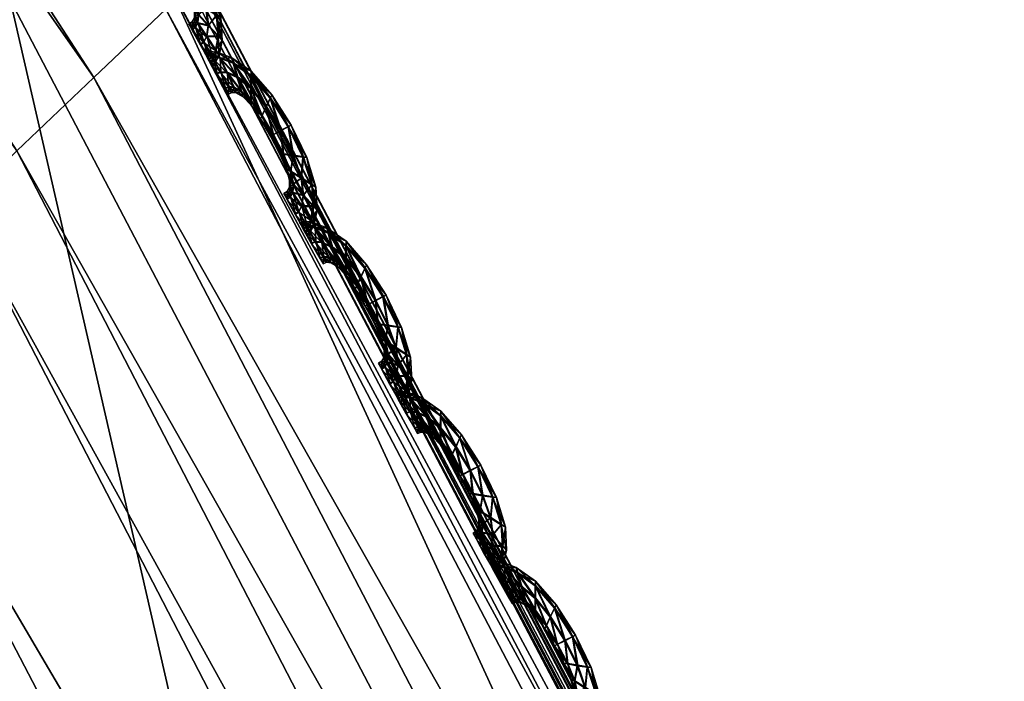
# Model space of a CAD drawing. Extents: x -7.4 to 7.4, y -11.5 to 9.8.
# Tile 456 of 469: x 5.997 to 6.29, y 5.987 to 6.184. Entities that reach past the tile are written whole.
import ezdxf

# ---------------------------------------------------------------- set-up
doc = ezdxf.new("R2010")
doc.units = 0
doc.header["$MEASUREMENT"] = 0
for name, color, linetype in [('A-FURN-3-ST', 150, 'Continuous'), ('A-FURN-3-ST-SEAM', 130, 'Continuous'), ('A-FURN-3-ST-SI', 160, 'Continuous')]:
    doc.layers.add(name, color=color, linetype=linetype)

msp = doc.modelspace()

# ---------------------------------------------------------------- meshes
at = {"layer": 'A-FURN-3-ST'}
mesh = msp.add_polyface(dxfattribs=at)
corners = [(5.97894, 6.12793, 17.67828), (5.53671, 6.81471, 17.67006), (5.50149, 6.77647, 17.76244), (5.99611, 6.14499, 17.65991), (5.55257, 6.83345, 17.65169), (6.01899, 6.16687, 17.66421), (5.57137, 6.85743, 17.65614), (6.04039, 6.18718, 17.66656), (5.58859, 6.87976, 17.65865), (6.04954, 6.19587, 17.65439), (5.59595, 6.88928, 17.64652), (4.80883, 4.35379, 18.33388), (5.7324, 4.35704, 18.28649), (5.43033, 5.18699, 18.27097), (4.57167, 5.1832, 18.31596), (5.07825, 5.9265, 18.25899), (4.29525, 5.9223, 18.30098), (5.98163, 5.21332, 18.16855), (5.59441, 5.95604, 18.15726), (4.68271, 6.59358, 18.24994), (3.98472, 6.58897, 18.28748), (4.25034, 7.20619, 18.24195), (5.15941, 6.62601, 18.15011), (4.6839, 7.24125, 18.14474), (5.00227, 3.41611, 18.35533), (3.60387, 4.35379, 18.37781), (2.47789, 4.35379, 18.41637), (2.51734, 3.41611, 18.44041), (3.71665, 3.41611, 18.40089), (3.46773, 5.1832, 18.35635), (2.43305, 5.1832, 18.39142), (3.30904, 5.9223, 18.33601), (2.38077, 5.9223, 18.3656), (3.13073, 6.58897, 18.3157), (2.32204, 6.58897, 18.33909), (2.93587, 7.20117, 18.29539), (3.64526, 7.20117, 18.27436), (5.85155, 6.02378, 17.96234), (5.40572, 6.70041, 17.95523), (5.94542, 6.09308, 17.77024)]
mesh.append_faces([[corners[k] for k in face] for face in [(0, 1, 2), (3, 4, 1), (5, 6, 4), (7, 8, 6), (9, 10, 8), (11, 12, 13), (13, 14, 11), (14, 13, 15), (15, 16, 14), (13, 17, 18), (18, 15, 13), (17, 13, 12), (16, 15, 19), (19, 20, 16), (20, 19, 21), (19, 22, 23), (15, 18, 22), (22, 19, 15), (12, 11, 24), (25, 26, 27), (11, 25, 28), (26, 25, 29), (29, 30, 26), (30, 29, 31), (31, 32, 30), (29, 14, 16), (16, 31, 29), (25, 11, 14), (14, 29, 25), (32, 31, 33), (34, 33, 35), (33, 20, 36), (31, 16, 20), (20, 33, 31), (18, 37, 38), (38, 22, 18), (38, 37, 39), (39, 2, 38)]])
mesh = msp.add_polyface(dxfattribs=at)
corners = [(5.59492, 6.88837, 17.61769), (6.04831, 6.195, 17.6256), (6.04724, 6.19414, 17.61903), (5.59409, 6.88742, 17.61108), (5.59634, 6.88994, 17.62899), (6.05005, 6.19645, 17.6369), (6.45184, 5.42637, 17.6393), (6.45062, 5.42559, 17.63272), (6.45394, 5.42764, 17.65055), (6.37258, 5.36654, 17.69227), (5.97894, 6.12793, 17.67828), (5.94542, 6.09308, 17.77024), (6.34056, 5.33548, 17.78363), (6.39098, 5.38179, 17.67398), (5.99611, 6.14499, 17.65991), (5.50149, 6.77647, 17.76244), (5.53671, 6.81471, 17.67006), (5.55257, 6.83345, 17.65169), (6.01899, 6.16687, 17.66421), (5.57137, 6.85743, 17.65614), (6.04039, 6.18718, 17.66656), (6.41749, 5.40128, 17.67805), (6.44258, 5.41936, 17.68018), (5.58859, 6.87976, 17.65865), (6.04954, 6.19587, 17.65439), (5.59595, 6.88928, 17.64652), (6.45335, 5.42711, 17.66793), (6.04831, 6.195, 17.61332), (6.45184, 5.42637, 17.62701), (6.45394, 5.42764, 17.62188), (6.05005, 6.19645, 17.60819), (5.59492, 6.88837, 17.60541), (5.59634, 6.88994, 17.60027), (5.98163, 5.21332, 18.16855), (6.24843, 5.27372, 17.97447), (5.85155, 6.02378, 17.96234), (5.59441, 5.95604, 18.15726)]
mesh.append_faces([[corners[k] for k in face] for face in [(0, 1, 2), (2, 3, 0), (4, 5, 1), (1, 0, 4), (1, 6, 7), (7, 2, 1), (5, 8, 6), (6, 1, 5), (9, 10, 11), (11, 12, 9), (13, 14, 10), (10, 9, 13), (15, 11, 10), (16, 10, 14), (17, 14, 18), (19, 18, 20), (21, 18, 14), (14, 13, 21), (22, 20, 18), (18, 21, 22), (23, 20, 24), (5, 4, 25), (25, 24, 5), (26, 24, 20), (20, 22, 26), (8, 5, 24), (24, 26, 8), (27, 28, 29), (29, 30, 27), (2, 7, 28), (28, 27, 2), (31, 27, 30), (30, 32, 31), (3, 2, 27), (27, 31, 3), (33, 34, 35), (35, 36, 33), (35, 34, 12), (12, 11, 35)]])
mesh = msp.add_polyface(dxfattribs=at)
corners = [(5.54237, 6.88314, 1.00121), (5.99414, 6.19006, 1.00136), (5.78234, 6.18529, 0.61819), (5.34537, 6.87803, 0.61819), (6.39632, 5.42196, 1.00167), (6.17131, 5.41772, 0.61819), (6.74132, 4.55996, 1.00205), (6.50499, 4.5563, 0.61819), (7.02166, 3.58544, 1.00247), (6.77614, 3.58244, 0.61819), (7.22977, 2.47974, 1.00292), (6.97746, 2.47748, 0.61819), (1.9613, 4.55444, 0.55836), (1.95568, 5.41558, 0.55836), (2.64354, 5.41558, 0.55836), (2.68838, 4.55444, 0.55836), (1.94915, 6.18294, 0.55836), (2.59126, 6.18294, 0.55836), (2.53254, 6.87548, 0.55836), (1.98639, 2.47636, 0.55836), (1.96798, 3.58091, 0.55836), (2.72779, 3.58091, 0.55836), (2.77575, 2.47636, 0.55836), (5.63821, 5.41586, 0.56582), (5.28589, 6.18323, 0.56582), (4.78216, 5.41558, 0.55836), (4.50574, 6.18294, 0.55836), (5.94043, 4.55469, 0.56582), (5.01933, 4.55444, 0.55836), (4.89012, 6.87581, 0.56582), (4.19521, 6.87548, 0.55836), (6.18611, 3.58112, 0.56582), (5.21276, 3.58091, 0.55836), (6.36909, 2.47649, 0.56582), (5.36104, 2.47636, 0.55836), (3.92714, 3.58091, 0.55836), (3.81436, 4.55444, 0.55836), (4.02429, 2.47636, 0.55836), (3.67822, 5.41558, 0.55836), (3.5195, 6.18294, 0.55836), (3.34122, 6.87548, 0.55836)]
mesh.append_faces([[corners[k] for k in face] for face in [(0, 1, 2), (2, 3, 0), (1, 4, 5), (5, 2, 1), (4, 6, 7), (7, 5, 4), (6, 8, 9), (9, 7, 6), (8, 10, 11), (11, 9, 8), (2, 5, 23), (23, 24, 2), (24, 23, 25), (25, 26, 24), (23, 27, 28), (28, 25, 23), (5, 7, 27), (27, 23, 5), (29, 24, 26), (26, 30, 29), (3, 2, 24), (24, 29, 3), (7, 9, 31), (31, 27, 7), (27, 31, 32), (32, 28, 27), (31, 33, 34), (34, 32, 31), (9, 11, 33), (33, 31, 9), (28, 32, 35), (35, 36, 28), (32, 34, 37), (37, 35, 32), (26, 25, 38), (38, 39, 26), (25, 28, 36), (36, 38, 25), (30, 26, 39), (39, 40, 30)]])
mesh.append_faces([[corners[k] for k in face] for face in [(12, 13, 14), (14, 15, 12), (13, 16, 17), (17, 14, 13), (18, 17, 16), (19, 20, 21), (21, 22, 19), (20, 12, 15), (15, 21, 20), (21, 15, 36), (22, 21, 35), (14, 17, 39), (15, 14, 38), (17, 18, 40)]], dxfattribs={"vtx0": -1, "vtx1": -1, "vtx2": -1})
mesh.append_faces([[corners[k] for k in face] for face in [(36, 35, 21), (35, 37, 22), (39, 38, 14), (38, 36, 15), (40, 39, 17)]], dxfattribs={"vtx1": -1, "vtx2": -1})
at = {"layer": 'A-FURN-3-ST-SEAM'}
mesh = msp.add_polyface(dxfattribs=at)
corners = [(6.03656, 6.21725, 17.62214), (6.04257, 6.21083, 17.62226), (6.04142, 6.20819, 17.62355), (6.04606, 6.20131, 17.62363), (6.04305, 6.2119, 17.61887), (6.03667, 6.21359, 17.62348), (6.04384, 6.20016, 17.62237), (6.04827, 6.20255, 17.62237), (6.04918, 6.20308, 17.61899), (6.03656, 6.21866, 17.61872), (6.03106, 6.22088, 17.62203), (6.04028, 6.20559, 17.62233), (6.04697, 6.19447, 17.62245), (6.04989, 6.19402, 17.62374), (6.04839, 6.20267, 17.61564), (6.04269, 6.21099, 17.61553), (6.0324, 6.21676, 17.62336), (6.0368, 6.21, 17.62226), (6.04305, 6.19974, 17.61903), (6.03992, 6.20469, 17.61899), (6.05286, 6.19365, 17.62249), (6.05401, 6.19356, 17.61914), (6.05294, 6.19377, 17.61575), (6.03667, 6.21738, 17.61541), (6.03062, 6.22249, 17.61864), (6.02694, 6.22232, 17.62195), (6.03692, 6.20872, 17.61891), (6.04594, 6.19468, 17.6191), (6.04918, 6.18936, 17.62252), (6.05235, 6.18738, 17.62382), (6.05005, 6.19422, 17.61446), (6.04617, 6.20152, 17.61438), (6.04155, 6.2084, 17.61431), (6.0292, 6.21804, 17.62332), (6.03379, 6.21264, 17.62222), (6.03434, 6.2112, 17.61887), (6.04039, 6.20576, 17.6156), (6.04392, 6.20028, 17.61564), (6.03692, 6.21013, 17.61553), (6.05555, 6.18541, 17.62256), (6.05682, 6.18475, 17.61921), (6.05567, 6.18557, 17.61583), (6.05251, 6.18759, 17.61454), (6.0368, 6.21379, 17.61419), (6.03118, 6.221, 17.6153), (6.02615, 6.22401, 17.61857), (6.02465, 6.22249, 17.62191), (6.03391, 6.2128, 17.61549), (6.04709, 6.19459, 17.61571), (6.04803, 6.19018, 17.61914), (6.05005, 6.18553, 17.62256), (6.05302, 6.18227, 17.62385), (6.0493, 6.18953, 17.61579), (6.0237, 6.22417, 17.61853), (6.02726, 6.21816, 17.62332), (6.03145, 6.21379, 17.62218), (6.03236, 6.21227, 17.61883), (6.03157, 6.21392, 17.61545), (6.03256, 6.21692, 17.61412), (6.05603, 6.17906, 17.62264), (6.05721, 6.17791, 17.61929), (6.05615, 6.17923, 17.61591), (6.05318, 6.18248, 17.61461), (6.05017, 6.18569, 17.61583), (6.02706, 6.22245, 17.61522), (6.02477, 6.22261, 17.61518), (6.02247, 6.22372, 17.61853), (6.02342, 6.22203, 17.62191), (6.02932, 6.2182, 17.61408), (6.04898, 6.18685, 17.61918), (6.04989, 6.18306, 17.62256), (6.05254, 6.17894, 17.62389), (6.02354, 6.22216, 17.61518), (6.02611, 6.21771, 17.62332), (6.02991, 6.21388, 17.62214), (6.03094, 6.21231, 17.61883), (6.03003, 6.214, 17.61541), (6.05524, 6.1749, 17.62268), (6.05631, 6.17346, 17.61933), (6.05532, 6.17506, 17.61594), (6.05267, 6.17914, 17.61465), (6.04997, 6.18318, 17.61583), (6.04895, 6.18462, 17.61918), (6.02742, 6.21832, 17.61404), (6.02627, 6.21787, 17.61404), (6.04918, 6.18174, 17.6226), (6.05167, 6.17733, 17.62389), (6.0288, 6.21342, 17.62214), (6.02987, 6.21186, 17.61883), (6.02892, 6.21355, 17.61541), (6.04827, 6.18347, 17.61921), (6.05421, 6.17296, 17.62271), (6.0552, 6.1714, 17.61937), (6.05429, 6.17313, 17.61598), (6.05179, 6.17754, 17.61465), (6.04926, 6.1819, 17.61587), (6.04728, 6.18281, 17.61921), (6.04819, 6.18108, 17.6226), (6.05065, 6.17663, 17.62389), (6.04827, 6.18124, 17.61587), (6.05318, 6.17222, 17.62271), (6.05417, 6.17061, 17.61937), (6.05326, 6.17235, 17.61598), (6.0508, 6.17684, 17.61465)]
mesh.append_faces([[corners[k] for k in face] for face in [(2, 1, 0), (1, 2, 3), (0, 1, 4), (0, 5, 2), (6, 3, 2), (3, 7, 1), (8, 4, 1), (4, 9, 0), (5, 0, 10), (11, 2, 5), (3, 6, 12), (2, 11, 6), (7, 3, 13), (1, 7, 8), (4, 8, 14), (9, 4, 15), (10, 0, 9), (10, 16, 5), (5, 17, 11), (12, 6, 18), (12, 13, 3), (6, 11, 19), (13, 20, 7), (21, 8, 7), (22, 14, 8), (14, 15, 4), (15, 23, 9), (9, 24, 10), (16, 10, 25), (17, 5, 16), (11, 17, 26), (19, 18, 6), (18, 27, 12), (13, 12, 28), (26, 19, 11), (20, 13, 29), (7, 20, 21), (8, 21, 22), (14, 22, 30), (15, 14, 31), (23, 15, 32), (24, 9, 23), (25, 10, 24), (25, 33, 16), (16, 34, 17), (35, 26, 17), (18, 19, 36), (27, 18, 37), (28, 12, 27), (28, 29, 13), (19, 26, 38), (29, 39, 20), (40, 21, 20), (41, 22, 21), (42, 30, 22), (30, 31, 14), (31, 32, 15), (32, 43, 23), (23, 44, 24), (24, 45, 25), (33, 25, 46), (34, 16, 33), (17, 34, 35), (26, 35, 47), (38, 36, 19), (36, 37, 18), (37, 48, 27), (27, 49, 28), (29, 28, 50), (47, 38, 26), (39, 29, 51), (20, 39, 40), (21, 40, 41), (22, 41, 42), (30, 42, 52), (31, 30, 48), (32, 31, 37), (43, 32, 36), (44, 23, 43), (45, 24, 44), (25, 45, 53), (53, 46, 25), (46, 54, 33), (33, 55, 34), (56, 35, 34), (57, 47, 35), (36, 38, 43), (37, 36, 32), (48, 37, 31), (49, 27, 48), (50, 28, 49), (50, 51, 29), (38, 47, 58), (51, 59, 39), (60, 40, 39), (61, 41, 40), (62, 42, 41), (63, 52, 42), (52, 48, 30), (43, 58, 44), (44, 64, 45), (65, 53, 45), (46, 53, 66), (54, 46, 67), (55, 33, 54), (34, 55, 56), (35, 56, 57), (47, 57, 68), (58, 43, 38), (48, 52, 49), (49, 69, 50), (51, 50, 70), (68, 58, 47), (59, 51, 71), (39, 59, 60), (40, 60, 61), (41, 61, 62), (42, 62, 63), (52, 63, 69), (64, 44, 58), (45, 64, 65), (53, 65, 72), (72, 66, 53), (66, 67, 46), (67, 73, 54), (54, 74, 55), (56, 55, 74), (57, 56, 75), (68, 57, 76), (69, 49, 52), (70, 50, 69), (70, 71, 51), (58, 68, 64), (71, 77, 59), (78, 60, 59), (79, 61, 60), (80, 62, 61), (81, 63, 62), (82, 69, 63), (83, 65, 64), (84, 72, 65), (74, 54, 73), (74, 75, 56), (75, 76, 57), (76, 83, 68), (69, 82, 70), (71, 70, 85), (64, 68, 83), (77, 71, 86), (59, 77, 78), (60, 78, 79), (61, 79, 80), (62, 80, 81), (63, 81, 82), (65, 83, 84), (73, 87, 74), (75, 74, 87), (76, 75, 88), (83, 76, 89), (70, 82, 90), (90, 85, 70), (85, 86, 71), (86, 91, 77), (78, 77, 91), (79, 78, 92), (80, 79, 93), (81, 80, 94), (82, 81, 95), (89, 84, 83), (87, 88, 75), (88, 89, 76), (95, 90, 82), (85, 90, 96), (86, 85, 97), (91, 86, 98), (91, 92, 78), (92, 93, 79), (93, 94, 80), (94, 95, 81), (90, 95, 99), (99, 96, 90), (96, 97, 85), (97, 98, 86), (98, 100, 91), (92, 91, 100), (93, 92, 101), (94, 93, 102), (95, 94, 103), (103, 99, 95), (100, 101, 92), (101, 102, 93), (102, 103, 94)]])
mesh = msp.add_polyface(dxfattribs=at)
corners = [(6.06576, 6.16728, 17.62286), (6.07146, 6.16069, 17.62302), (6.07024, 6.15801, 17.62431), (6.07459, 6.15096, 17.62442), (6.07198, 6.16172, 17.61963), (6.06576, 6.16357, 17.6242), (6.07237, 6.14977, 17.62321), (6.07684, 6.15216, 17.62317), (6.07776, 6.15269, 17.61978), (6.06584, 6.16872, 17.61948), (6.0605, 6.17111, 17.62275), (6.06901, 6.15537, 17.6231), (6.07538, 6.144, 17.62328), (6.07831, 6.14354, 17.62454), (6.07696, 6.15232, 17.61644), (6.07158, 6.16081, 17.61628), (6.06169, 6.16687, 17.62412), (6.06576, 6.1599, 17.62302), (6.07158, 6.1494, 17.61982), (6.06861, 6.15447, 17.61975), (6.08123, 6.14313, 17.62328), (6.08239, 6.14305, 17.61994), (6.08136, 6.1433, 17.61655), (6.06588, 6.16744, 17.61613), (6.0601, 6.17272, 17.61933), (6.0565, 6.17263, 17.62268), (6.0658, 6.15863, 17.61967), (6.07431, 6.14425, 17.6199), (6.07751, 6.13889, 17.62332), (6.08068, 6.13687, 17.62462), (6.07843, 6.14375, 17.6153), (6.07475, 6.15117, 17.61518), (6.07039, 6.15821, 17.61507), (6.05856, 6.16823, 17.62405), (6.06292, 6.16271, 17.62294), (6.06339, 6.16118, 17.61963), (6.06913, 6.15553, 17.61636), (6.07245, 6.14993, 17.61644), (6.06588, 6.16007, 17.61628), (6.08385, 6.13489, 17.6234), (6.08512, 6.13419, 17.62005), (6.08397, 6.13502, 17.61667), (6.0808, 6.13704, 17.61537), (6.06588, 6.16378, 17.61495), (6.06062, 6.17123, 17.61602), (6.05575, 6.17436, 17.61925), (6.05425, 6.17284, 17.62264), (6.06299, 6.16283, 17.61621), (6.07546, 6.14416, 17.61655), (6.07637, 6.13971, 17.61994), (6.07835, 6.13502, 17.62336), (6.08128, 6.13172, 17.62469), (6.0776, 6.13901, 17.61659), (6.05338, 6.17457, 17.61921), (6.05666, 6.16839, 17.62405), (6.06066, 6.1639, 17.6229), (6.06149, 6.16233, 17.6196), (6.06078, 6.16402, 17.61617), (6.06185, 6.16703, 17.61484), (6.08428, 6.12851, 17.62348), (6.08547, 6.12735, 17.62013), (6.0844, 6.12867, 17.61674), (6.08144, 6.13197, 17.61541), (6.07843, 6.13518, 17.61663), (6.05662, 6.17276, 17.61594), (6.05437, 6.17296, 17.61591), (6.05215, 6.17412, 17.61921), (6.05306, 6.17239, 17.62264), (6.05872, 6.16843, 17.6148), (6.07728, 6.13634, 17.61998), (6.07815, 6.13255, 17.6234), (6.0808, 6.12843, 17.62473), (6.05314, 6.17255, 17.61591), (6.05551, 6.16794, 17.62405), (6.05915, 6.16398, 17.6229), (6.0601, 6.16242, 17.6196), (6.05923, 6.16415, 17.61617), (6.08345, 6.12439, 17.62351), (6.08452, 6.12294, 17.62016), (6.08357, 6.12455, 17.61678), (6.08092, 6.12863, 17.61545), (6.07827, 6.13267, 17.61667), (6.0772, 6.13415, 17.62001), (6.05682, 6.1686, 17.61476), (6.05567, 6.16814, 17.61476), (6.0774, 6.13123, 17.6234), (6.07989, 6.12682, 17.62473), (6.05805, 6.16353, 17.6229), (6.05904, 6.16192, 17.6196), (6.05817, 6.16365, 17.61617), (6.07653, 6.13296, 17.62001), (6.08242, 6.12245, 17.62351), (6.08341, 6.12084, 17.62016), (6.0825, 6.12257, 17.61678), (6.08005, 6.12702, 17.61549), (6.07751, 6.13139, 17.61667), (6.07554, 6.13234, 17.62001), (6.07641, 6.13057, 17.6234), (6.0789, 6.12612, 17.62473), (6.07653, 6.13073, 17.61667), (6.08139, 6.12167, 17.62351), (6.08234, 6.1201, 17.62016), (6.08147, 6.12183, 17.61678), (6.07902, 6.12632, 17.61549)]
mesh.append_faces([[corners[k] for k in face] for face in [(2, 1, 0), (1, 2, 3), (0, 1, 4), (0, 5, 2), (6, 3, 2), (3, 7, 1), (8, 4, 1), (4, 9, 0), (5, 0, 10), (11, 2, 5), (3, 6, 12), (2, 11, 6), (7, 3, 13), (1, 7, 8), (4, 8, 14), (9, 4, 15), (10, 0, 9), (10, 16, 5), (5, 17, 11), (12, 6, 18), (12, 13, 3), (6, 11, 19), (13, 20, 7), (21, 8, 7), (22, 14, 8), (14, 15, 4), (15, 23, 9), (9, 24, 10), (16, 10, 25), (17, 5, 16), (11, 17, 26), (19, 18, 6), (18, 27, 12), (13, 12, 28), (26, 19, 11), (20, 13, 29), (7, 20, 21), (8, 21, 22), (14, 22, 30), (15, 14, 31), (23, 15, 32), (24, 9, 23), (25, 10, 24), (25, 33, 16), (16, 34, 17), (35, 26, 17), (18, 19, 36), (27, 18, 37), (28, 12, 27), (28, 29, 13), (19, 26, 38), (29, 39, 20), (40, 21, 20), (41, 22, 21), (42, 30, 22), (30, 31, 14), (31, 32, 15), (32, 43, 23), (23, 44, 24), (24, 45, 25), (33, 25, 46), (34, 16, 33), (17, 34, 35), (26, 35, 47), (38, 36, 19), (36, 37, 18), (37, 48, 27), (27, 49, 28), (29, 28, 50), (47, 38, 26), (39, 29, 51), (20, 39, 40), (21, 40, 41), (22, 41, 42), (30, 42, 52), (31, 30, 48), (32, 31, 37), (43, 32, 36), (44, 23, 43), (45, 24, 44), (25, 45, 53), (53, 46, 25), (46, 54, 33), (33, 55, 34), (56, 35, 34), (57, 47, 35), (36, 38, 43), (37, 36, 32), (48, 37, 31), (49, 27, 48), (50, 28, 49), (50, 51, 29), (38, 47, 58), (51, 59, 39), (60, 40, 39), (61, 41, 40), (62, 42, 41), (63, 52, 42), (52, 48, 30), (43, 58, 44), (44, 64, 45), (65, 53, 45), (46, 53, 66), (54, 46, 67), (55, 33, 54), (34, 55, 56), (35, 56, 57), (47, 57, 68), (58, 43, 38), (48, 52, 49), (49, 69, 50), (51, 50, 70), (68, 58, 47), (59, 51, 71), (39, 59, 60), (40, 60, 61), (41, 61, 62), (42, 62, 63), (52, 63, 69), (64, 44, 58), (45, 64, 65), (53, 65, 72), (72, 66, 53), (66, 67, 46), (67, 73, 54), (54, 74, 55), (56, 55, 74), (57, 56, 75), (68, 57, 76), (69, 49, 52), (70, 50, 69), (70, 71, 51), (58, 68, 64), (71, 77, 59), (78, 60, 59), (79, 61, 60), (80, 62, 61), (81, 63, 62), (82, 69, 63), (83, 65, 64), (84, 72, 65), (74, 54, 73), (74, 75, 56), (75, 76, 57), (76, 83, 68), (69, 82, 70), (71, 70, 85), (64, 68, 83), (77, 71, 86), (59, 77, 78), (60, 78, 79), (61, 79, 80), (62, 80, 81), (63, 81, 82), (65, 83, 84), (73, 87, 74), (75, 74, 87), (76, 75, 88), (83, 76, 89), (70, 82, 90), (90, 85, 70), (85, 86, 71), (86, 91, 77), (78, 77, 91), (79, 78, 92), (80, 79, 93), (81, 80, 94), (82, 81, 95), (89, 84, 83), (87, 88, 75), (88, 89, 76), (95, 90, 82), (85, 90, 96), (86, 85, 97), (91, 86, 98), (91, 92, 78), (92, 93, 79), (93, 94, 80), (94, 95, 81), (90, 95, 99), (99, 96, 90), (96, 97, 85), (97, 98, 86), (98, 100, 91), (92, 91, 100), (93, 92, 101), (94, 93, 102), (95, 94, 103), (103, 99, 95), (100, 101, 92), (101, 102, 93), (102, 103, 94)]])
mesh = msp.add_polyface(dxfattribs=at)
corners = [(6.09398, 6.11672, 17.6237), (6.09968, 6.11005, 17.62385), (6.09841, 6.10741, 17.62515), (6.1028, 6.10037, 17.62526), (6.10019, 6.11112, 17.62047), (6.09394, 6.11302, 17.62503), (6.10055, 6.09921, 17.62401), (6.10506, 6.10156, 17.62401), (6.10597, 6.1021, 17.62062), (6.09406, 6.11817, 17.62032), (6.08871, 6.12051, 17.62359), (6.09722, 6.10482, 17.62393), (6.10356, 6.09345, 17.62408), (6.10648, 6.09295, 17.62538), (6.10518, 6.10173, 17.61727), (6.0998, 6.11021, 17.61712), (6.08986, 6.11631, 17.62496), (6.09394, 6.10935, 17.62385), (6.09976, 6.09885, 17.62066), (6.09679, 6.10391, 17.62058), (6.10945, 6.09254, 17.62412), (6.1106, 6.09246, 17.62078), (6.10957, 6.09266, 17.61739), (6.0941, 6.11685, 17.61697), (6.08832, 6.12216, 17.62016), (6.08472, 6.12212, 17.62351), (6.09402, 6.10803, 17.62051), (6.10253, 6.09369, 17.62073), (6.10569, 6.0883, 17.62416), (6.10886, 6.08628, 17.62545), (6.10664, 6.09316, 17.61613), (6.10292, 6.10057, 17.61602), (6.09857, 6.10762, 17.61591), (6.08674, 6.11771, 17.62488), (6.09109, 6.11211, 17.62378), (6.09156, 6.11063, 17.62047), (6.09734, 6.10494, 17.6172), (6.10067, 6.09934, 17.61727), (6.09406, 6.10947, 17.61712), (6.11206, 6.0843, 17.62423), (6.11329, 6.0836, 17.62089), (6.11214, 6.08442, 17.61751), (6.10902, 6.08648, 17.61621), (6.0941, 6.11318, 17.61579), (6.08883, 6.12064, 17.61686), (6.08401, 6.12381, 17.62009), (6.08246, 6.12233, 17.62348), (6.09121, 6.11228, 17.61705), (6.10367, 6.09357, 17.61735), (6.10455, 6.08912, 17.62078), (6.10653, 6.08446, 17.6242), (6.10949, 6.08117, 17.62553), (6.10581, 6.08846, 17.61743), (6.08159, 6.12406, 17.62005), (6.08488, 6.11788, 17.62484), (6.08883, 6.11335, 17.62374), (6.08966, 6.11174, 17.62043), (6.08895, 6.11347, 17.61701), (6.09002, 6.11648, 17.61568), (6.11246, 6.07792, 17.62431), (6.11365, 6.0768, 17.62096), (6.11258, 6.07808, 17.61758), (6.10961, 6.08138, 17.61625), (6.1066, 6.08459, 17.61746), (6.08484, 6.12224, 17.61678), (6.08258, 6.12245, 17.61674), (6.08036, 6.12361, 17.62005), (6.08123, 6.12187, 17.62348), (6.0869, 6.11788, 17.61564), (6.10545, 6.08574, 17.62081), (6.10632, 6.08199, 17.62423), (6.10898, 6.07787, 17.62557), (6.08136, 6.122, 17.61674), (6.08373, 6.11742, 17.62484), (6.08733, 6.11343, 17.62374), (6.08828, 6.11186, 17.62039), (6.08745, 6.11359, 17.61701), (6.11163, 6.07383, 17.62435), (6.1127, 6.07235, 17.621), (6.11175, 6.07396, 17.61762), (6.1091, 6.07808, 17.61628), (6.10645, 6.08212, 17.61751), (6.10537, 6.0836, 17.62085), (6.08504, 6.11804, 17.6156), (6.08389, 6.11759, 17.6156), (6.10558, 6.08068, 17.62423), (6.10807, 6.07627, 17.62557), (6.08622, 6.11302, 17.62374), (6.08721, 6.11141, 17.62039), (6.08634, 6.11314, 17.61701), (6.1047, 6.0824, 17.62085), (6.1106, 6.0719, 17.62435), (6.11159, 6.07029, 17.621), (6.11068, 6.07202, 17.61762), (6.10823, 6.07647, 17.61628), (6.10569, 6.08084, 17.61751), (6.10371, 6.08179, 17.62085), (6.10458, 6.08006, 17.62423), (6.10704, 6.07556, 17.62557), (6.1047, 6.08018, 17.61751), (6.10953, 6.07116, 17.62435), (6.11052, 6.06955, 17.621), (6.10965, 6.07128, 17.61762), (6.1072, 6.07577, 17.61632)]
mesh.append_faces([[corners[k] for k in face] for face in [(2, 1, 0), (1, 2, 3), (0, 1, 4), (0, 5, 2), (6, 3, 2), (3, 7, 1), (8, 4, 1), (4, 9, 0), (5, 0, 10), (11, 2, 5), (3, 6, 12), (2, 11, 6), (7, 3, 13), (1, 7, 8), (4, 8, 14), (9, 4, 15), (10, 0, 9), (10, 16, 5), (5, 17, 11), (12, 6, 18), (12, 13, 3), (6, 11, 19), (13, 20, 7), (21, 8, 7), (22, 14, 8), (14, 15, 4), (15, 23, 9), (9, 24, 10), (16, 10, 25), (17, 5, 16), (11, 17, 26), (19, 18, 6), (18, 27, 12), (13, 12, 28), (26, 19, 11), (20, 13, 29), (7, 20, 21), (8, 21, 22), (14, 22, 30), (15, 14, 31), (23, 15, 32), (24, 9, 23), (25, 10, 24), (25, 33, 16), (16, 34, 17), (35, 26, 17), (18, 19, 36), (27, 18, 37), (28, 12, 27), (28, 29, 13), (19, 26, 38), (29, 39, 20), (40, 21, 20), (41, 22, 21), (42, 30, 22), (30, 31, 14), (31, 32, 15), (32, 43, 23), (23, 44, 24), (24, 45, 25), (33, 25, 46), (34, 16, 33), (17, 34, 35), (26, 35, 47), (38, 36, 19), (36, 37, 18), (37, 48, 27), (27, 49, 28), (29, 28, 50), (47, 38, 26), (39, 29, 51), (20, 39, 40), (21, 40, 41), (22, 41, 42), (30, 42, 52), (31, 30, 48), (32, 31, 37), (43, 32, 36), (44, 23, 43), (45, 24, 44), (25, 45, 53), (53, 46, 25), (46, 54, 33), (33, 55, 34), (56, 35, 34), (57, 47, 35), (36, 38, 43), (37, 36, 32), (48, 37, 31), (49, 27, 48), (50, 28, 49), (50, 51, 29), (38, 47, 58), (51, 59, 39), (60, 40, 39), (61, 41, 40), (62, 42, 41), (63, 52, 42), (52, 48, 30), (43, 58, 44), (44, 64, 45), (65, 53, 45), (46, 53, 66), (54, 46, 67), (55, 33, 54), (34, 55, 56), (35, 56, 57), (47, 57, 68), (58, 43, 38), (48, 52, 49), (49, 69, 50), (51, 50, 70), (68, 58, 47), (59, 51, 71), (39, 59, 60), (40, 60, 61), (41, 61, 62), (42, 62, 63), (52, 63, 69), (64, 44, 58), (45, 64, 65), (53, 65, 72), (72, 66, 53), (66, 67, 46), (67, 73, 54), (54, 74, 55), (56, 55, 74), (57, 56, 75), (68, 57, 76), (69, 49, 52), (70, 50, 69), (70, 71, 51), (58, 68, 64), (71, 77, 59), (78, 60, 59), (79, 61, 60), (80, 62, 61), (81, 63, 62), (82, 69, 63), (83, 65, 64), (84, 72, 65), (74, 54, 73), (74, 75, 56), (75, 76, 57), (76, 83, 68), (69, 82, 70), (71, 70, 85), (64, 68, 83), (77, 71, 86), (59, 77, 78), (60, 78, 79), (61, 79, 80), (62, 80, 81), (63, 81, 82), (65, 83, 84), (73, 87, 74), (75, 74, 87), (76, 75, 88), (83, 76, 89), (70, 82, 90), (90, 85, 70), (85, 86, 71), (86, 91, 77), (78, 77, 91), (79, 78, 92), (80, 79, 93), (81, 80, 94), (82, 81, 95), (89, 84, 83), (87, 88, 75), (88, 89, 76), (95, 90, 82), (85, 90, 96), (86, 85, 97), (91, 86, 98), (91, 92, 78), (92, 93, 79), (93, 94, 80), (94, 95, 81), (90, 95, 99), (99, 96, 90), (96, 97, 85), (97, 98, 86), (98, 100, 91), (92, 91, 100), (93, 92, 101), (94, 93, 102), (95, 94, 103), (103, 99, 95), (100, 101, 92), (101, 102, 93), (102, 103, 94)]])
mesh = msp.add_polyface(dxfattribs=at)
corners = [(6.12219, 6.06613, 17.62454), (6.12789, 6.05946, 17.62469), (6.12663, 6.05682, 17.62598), (6.13098, 6.04977, 17.6261), (6.12841, 6.06049, 17.62131), (6.12212, 6.06242, 17.62587), (6.12872, 6.04862, 17.62484), (6.13327, 6.05097, 17.62484), (6.13419, 6.05147, 17.62146), (6.12223, 6.06753, 17.62115), (6.11689, 6.06996, 17.62442), (6.1254, 6.05422, 17.62477), (6.13173, 6.04285, 17.62492), (6.13466, 6.04236, 17.62621), (6.13339, 6.05109, 17.61811), (6.12797, 6.05958, 17.61796), (6.11808, 6.06572, 17.62576), (6.12216, 6.0588, 17.62469), (6.12793, 6.04825, 17.6215), (6.125, 6.05332, 17.62142), (6.13767, 6.04194, 17.62496), (6.13882, 6.04182, 17.62161), (6.13775, 6.04207, 17.61823), (6.12227, 6.06625, 17.61781), (6.11654, 6.07157, 17.621), (6.1129, 6.07153, 17.62431), (6.12219, 6.05748, 17.62134), (6.1307, 6.0431, 17.62157), (6.13387, 6.03774, 17.625), (6.13704, 6.03568, 17.62629), (6.13482, 6.04257, 17.61693), (6.13114, 6.04994, 17.61686), (6.12679, 6.05702, 17.61674), (6.11491, 6.06712, 17.62572), (6.11927, 6.06156, 17.62462), (6.11978, 6.06003, 17.62131), (6.12552, 6.05439, 17.61804), (6.12885, 6.04878, 17.61811), (6.12223, 6.05892, 17.61796), (6.14024, 6.03371, 17.62507), (6.14151, 6.03301, 17.62173), (6.14036, 6.03383, 17.61834), (6.13719, 6.03589, 17.61705), (6.12227, 6.06259, 17.61663), (6.11701, 6.07009, 17.61769), (6.11218, 6.07326, 17.62093), (6.11064, 6.07177, 17.62431), (6.11939, 6.06168, 17.61788), (6.13185, 6.04302, 17.61819), (6.13272, 6.03857, 17.62161), (6.1347, 6.03391, 17.62503), (6.13767, 6.03061, 17.62633), (6.13399, 6.03787, 17.61826), (6.10977, 6.07351, 17.62089), (6.11306, 6.06732, 17.62568), (6.11701, 6.06279, 17.62458), (6.11784, 6.06119, 17.62127), (6.11713, 6.06292, 17.61785), (6.11824, 6.06592, 17.61651), (6.14067, 6.02736, 17.62515), (6.14182, 6.02621, 17.62176), (6.14076, 6.02748, 17.61838), (6.13779, 6.03078, 17.61709), (6.13478, 6.03404, 17.6183), (6.11301, 6.07165, 17.61758), (6.11076, 6.0719, 17.61758), (6.10854, 6.07305, 17.62089), (6.10941, 6.07136, 17.62427), (6.11507, 6.06732, 17.61644), (6.13363, 6.03519, 17.62165), (6.1345, 6.03144, 17.62507), (6.13715, 6.02732, 17.62636), (6.10953, 6.07145, 17.61754), (6.11187, 6.06687, 17.62568), (6.11551, 6.06292, 17.62458), (6.11646, 6.06131, 17.62123), (6.11559, 6.06304, 17.61781), (6.13981, 6.02324, 17.62518), (6.14087, 6.0218, 17.62184), (6.13992, 6.0234, 17.61842), (6.13727, 6.02752, 17.61712), (6.13462, 6.03156, 17.61834), (6.13355, 6.03301, 17.62169), (6.11321, 6.06749, 17.61644), (6.11203, 6.06704, 17.61644), (6.13375, 6.03012, 17.62507), (6.13624, 6.02571, 17.6264), (6.1144, 6.06246, 17.62454), (6.11535, 6.06086, 17.62123), (6.11448, 6.06259, 17.61781), (6.13288, 6.03185, 17.62169), (6.13878, 6.02135, 17.62518), (6.13977, 6.01974, 17.62184), (6.13886, 6.02147, 17.61845), (6.1364, 6.02592, 17.61712), (6.13387, 6.03029, 17.61834), (6.13189, 6.03123, 17.62169), (6.13276, 6.0295, 17.62507), (6.13522, 6.02501, 17.6264), (6.13288, 6.02963, 17.61834), (6.13771, 6.02061, 17.62518), (6.1387, 6.019, 17.62184), (6.13783, 6.02073, 17.61845), (6.13537, 6.02522, 17.61712)]
mesh.append_faces([[corners[k] for k in face] for face in [(2, 1, 0), (1, 2, 3), (0, 1, 4), (0, 5, 2), (6, 3, 2), (3, 7, 1), (8, 4, 1), (4, 9, 0), (5, 0, 10), (11, 2, 5), (3, 6, 12), (2, 11, 6), (7, 3, 13), (1, 7, 8), (4, 8, 14), (9, 4, 15), (10, 0, 9), (10, 16, 5), (5, 17, 11), (12, 6, 18), (12, 13, 3), (6, 11, 19), (13, 20, 7), (21, 8, 7), (22, 14, 8), (14, 15, 4), (15, 23, 9), (9, 24, 10), (16, 10, 25), (17, 5, 16), (11, 17, 26), (19, 18, 6), (18, 27, 12), (13, 12, 28), (26, 19, 11), (20, 13, 29), (7, 20, 21), (8, 21, 22), (14, 22, 30), (15, 14, 31), (23, 15, 32), (24, 9, 23), (25, 10, 24), (25, 33, 16), (16, 34, 17), (35, 26, 17), (18, 19, 36), (27, 18, 37), (28, 12, 27), (28, 29, 13), (19, 26, 38), (29, 39, 20), (40, 21, 20), (41, 22, 21), (42, 30, 22), (30, 31, 14), (31, 32, 15), (32, 43, 23), (23, 44, 24), (24, 45, 25), (33, 25, 46), (34, 16, 33), (17, 34, 35), (26, 35, 47), (38, 36, 19), (36, 37, 18), (37, 48, 27), (27, 49, 28), (29, 28, 50), (47, 38, 26), (39, 29, 51), (20, 39, 40), (21, 40, 41), (22, 41, 42), (30, 42, 52), (31, 30, 48), (32, 31, 37), (43, 32, 36), (44, 23, 43), (45, 24, 44), (25, 45, 53), (53, 46, 25), (46, 54, 33), (33, 55, 34), (56, 35, 34), (57, 47, 35), (36, 38, 43), (37, 36, 32), (48, 37, 31), (49, 27, 48), (50, 28, 49), (50, 51, 29), (38, 47, 58), (51, 59, 39), (60, 40, 39), (61, 41, 40), (62, 42, 41), (63, 52, 42), (52, 48, 30), (43, 58, 44), (44, 64, 45), (65, 53, 45), (46, 53, 66), (54, 46, 67), (55, 33, 54), (34, 55, 56), (35, 56, 57), (47, 57, 68), (58, 43, 38), (48, 52, 49), (49, 69, 50), (51, 50, 70), (68, 58, 47), (59, 51, 71), (39, 59, 60), (40, 60, 61), (41, 61, 62), (42, 62, 63), (52, 63, 69), (64, 44, 58), (45, 64, 65), (53, 65, 72), (72, 66, 53), (66, 67, 46), (67, 73, 54), (54, 74, 55), (56, 55, 74), (57, 56, 75), (68, 57, 76), (69, 49, 52), (70, 50, 69), (70, 71, 51), (58, 68, 64), (71, 77, 59), (78, 60, 59), (79, 61, 60), (80, 62, 61), (81, 63, 62), (82, 69, 63), (83, 65, 64), (84, 72, 65), (74, 54, 73), (74, 75, 56), (75, 76, 57), (76, 83, 68), (69, 82, 70), (71, 70, 85), (64, 68, 83), (77, 71, 86), (59, 77, 78), (60, 78, 79), (61, 79, 80), (62, 80, 81), (63, 81, 82), (65, 83, 84), (73, 87, 74), (75, 74, 87), (76, 75, 88), (83, 76, 89), (70, 82, 90), (90, 85, 70), (85, 86, 71), (86, 91, 77), (78, 77, 91), (79, 78, 92), (80, 79, 93), (81, 80, 94), (82, 81, 95), (89, 84, 83), (87, 88, 75), (88, 89, 76), (95, 90, 82), (85, 90, 96), (86, 85, 97), (91, 86, 98), (91, 92, 78), (92, 93, 79), (93, 94, 80), (94, 95, 81), (90, 95, 99), (99, 96, 90), (96, 97, 85), (97, 98, 86), (98, 100, 91), (92, 91, 100), (93, 92, 101), (94, 93, 102), (95, 94, 103), (103, 99, 95), (100, 101, 92), (101, 102, 93), (102, 103, 94)]])
mesh = msp.add_polyface(dxfattribs=at)
corners = [(6.15037, 6.01553, 17.62538), (6.15607, 6.00886, 17.62553), (6.1548, 6.00622, 17.62682), (6.15915, 5.99918, 17.62693), (6.15658, 6.00989, 17.62214), (6.15033, 6.01183, 17.62671), (6.1569, 5.99807, 17.62568), (6.16149, 6.00033, 17.62568), (6.1624, 6.00083, 17.6223), (6.15045, 6.01694, 17.62195), (6.14511, 6.01937, 17.62523), (6.15358, 6.00367, 17.6256), (6.15995, 5.9923, 17.62576), (6.16288, 5.99177, 17.62705), (6.16157, 6.0005, 17.61895), (6.15619, 6.00899, 17.6188), (6.14626, 6.01516, 17.62659), (6.15033, 6.0082, 17.62553), (6.15611, 5.99769, 17.62233), (6.15318, 6.00276, 17.62226), (6.16584, 5.99131, 17.62579), (6.16703, 5.99123, 17.62245), (6.16596, 5.99148, 17.61906), (6.15049, 6.01562, 17.61864), (6.14471, 6.02101, 17.62184), (6.14107, 6.02098, 17.62515), (6.15037, 6.00688, 17.62218), (6.15888, 5.99255, 17.62237), (6.16204, 5.98715, 17.62583), (6.16525, 5.98509, 17.62713), (6.16303, 5.99197, 17.61777), (6.15931, 5.99935, 17.61769), (6.15496, 6.00639, 17.61754), (6.14309, 6.01656, 17.62655), (6.14744, 6.011, 17.62545), (6.14796, 6.00948, 17.62211), (6.15369, 6.00379, 17.61887), (6.15702, 5.99819, 17.61895), (6.15045, 6.00833, 17.6188), (6.16846, 5.98311, 17.62591), (6.16972, 5.98241, 17.62252), (6.16858, 5.98324, 17.61918), (6.16537, 5.98529, 17.61785), (6.15049, 6.01199, 17.61743), (6.14523, 6.01949, 17.61849), (6.14036, 6.02266, 17.62176), (6.13882, 6.02122, 17.62511), (6.14756, 6.01113, 17.61872), (6.16003, 5.99242, 17.61903), (6.1609, 5.98797, 17.62245), (6.16288, 5.98332, 17.62587), (6.16584, 5.98002, 17.62716), (6.16216, 5.98732, 17.6191), (6.13795, 6.02295, 17.62173), (6.14119, 6.01677, 17.62652), (6.14519, 6.01224, 17.62541), (6.14602, 6.01063, 17.62207), (6.14531, 6.01236, 17.61868), (6.14641, 6.01533, 17.61735), (6.16885, 5.97677, 17.62595), (6.17004, 5.97561, 17.6226), (6.16897, 5.97693, 17.61921), (6.166, 5.98023, 17.61792), (6.16299, 5.98348, 17.61914), (6.14119, 6.0211, 17.61842), (6.13894, 6.02135, 17.61838), (6.13672, 6.02254, 17.62173), (6.13759, 6.02081, 17.62511), (6.14325, 6.01673, 17.61727), (6.16181, 5.98464, 17.62249), (6.16268, 5.98084, 17.62591), (6.16533, 5.97677, 17.6272), (6.13771, 6.02093, 17.61838), (6.14004, 6.01632, 17.62652), (6.14364, 6.01236, 17.62538), (6.14463, 6.01075, 17.62207), (6.14376, 6.01249, 17.61864), (6.16798, 5.97269, 17.62598), (6.16905, 5.97124, 17.62264), (6.1681, 5.97285, 17.61925), (6.16545, 5.97693, 17.61796), (6.1628, 5.98101, 17.61914), (6.16173, 5.98245, 17.62252), (6.14139, 6.01694, 17.61727), (6.1402, 6.01648, 17.61727), (6.16193, 5.97957, 17.62591), (6.16442, 5.97516, 17.6272), (6.14254, 6.01191, 17.62538), (6.14352, 6.0103, 17.62207), (6.14265, 6.01203, 17.61864), (6.16106, 5.9813, 17.62252), (6.16691, 5.97079, 17.62602), (6.16794, 5.96919, 17.62268), (6.16703, 5.97092, 17.61929), (6.16454, 5.97537, 17.61796), (6.16204, 5.97973, 17.61918), (6.16007, 5.98068, 17.62252), (6.16093, 5.97895, 17.62591), (6.16339, 5.9745, 17.62724), (6.16101, 5.97912, 17.61918), (6.16589, 5.97005, 17.62602), (6.16687, 5.96844, 17.62268), (6.166, 5.97022, 17.61929), (6.16355, 5.97467, 17.61796)]
mesh.append_faces([[corners[k] for k in face] for face in [(2, 1, 0), (1, 2, 3), (0, 1, 4), (0, 5, 2), (6, 3, 2), (3, 7, 1), (8, 4, 1), (4, 9, 0), (5, 0, 10), (11, 2, 5), (3, 6, 12), (2, 11, 6), (7, 3, 13), (1, 7, 8), (4, 8, 14), (9, 4, 15), (10, 0, 9), (10, 16, 5), (5, 17, 11), (12, 6, 18), (12, 13, 3), (6, 11, 19), (13, 20, 7), (21, 8, 7), (22, 14, 8), (14, 15, 4), (15, 23, 9), (9, 24, 10), (16, 10, 25), (17, 5, 16), (11, 17, 26), (19, 18, 6), (18, 27, 12), (13, 12, 28), (26, 19, 11), (20, 13, 29), (7, 20, 21), (8, 21, 22), (14, 22, 30), (15, 14, 31), (23, 15, 32), (24, 9, 23), (25, 10, 24), (25, 33, 16), (16, 34, 17), (35, 26, 17), (18, 19, 36), (27, 18, 37), (28, 12, 27), (28, 29, 13), (19, 26, 38), (29, 39, 20), (40, 21, 20), (41, 22, 21), (42, 30, 22), (30, 31, 14), (31, 32, 15), (32, 43, 23), (23, 44, 24), (24, 45, 25), (33, 25, 46), (34, 16, 33), (17, 34, 35), (26, 35, 47), (38, 36, 19), (36, 37, 18), (37, 48, 27), (27, 49, 28), (29, 28, 50), (47, 38, 26), (39, 29, 51), (20, 39, 40), (21, 40, 41), (22, 41, 42), (30, 42, 52), (31, 30, 48), (32, 31, 37), (43, 32, 36), (44, 23, 43), (45, 24, 44), (25, 45, 53), (53, 46, 25), (46, 54, 33), (33, 55, 34), (56, 35, 34), (57, 47, 35), (36, 38, 43), (37, 36, 32), (48, 37, 31), (49, 27, 48), (50, 28, 49), (50, 51, 29), (38, 47, 58), (51, 59, 39), (60, 40, 39), (61, 41, 40), (62, 42, 41), (63, 52, 42), (52, 48, 30), (43, 58, 44), (44, 64, 45), (65, 53, 45), (46, 53, 66), (54, 46, 67), (55, 33, 54), (34, 55, 56), (35, 56, 57), (47, 57, 68), (58, 43, 38), (48, 52, 49), (49, 69, 50), (51, 50, 70), (68, 58, 47), (59, 51, 71), (39, 59, 60), (40, 60, 61), (41, 61, 62), (42, 62, 63), (52, 63, 69), (64, 44, 58), (45, 64, 65), (53, 65, 72), (72, 66, 53), (66, 67, 46), (67, 73, 54), (54, 74, 55), (56, 55, 74), (57, 56, 75), (68, 57, 76), (69, 49, 52), (70, 50, 69), (70, 71, 51), (58, 68, 64), (71, 77, 59), (78, 60, 59), (79, 61, 60), (80, 62, 61), (81, 63, 62), (82, 69, 63), (83, 65, 64), (84, 72, 65), (74, 54, 73), (74, 75, 56), (75, 76, 57), (76, 83, 68), (69, 82, 70), (71, 70, 85), (64, 68, 83), (77, 71, 86), (59, 77, 78), (60, 78, 79), (61, 79, 80), (62, 80, 81), (63, 81, 82), (65, 83, 84), (73, 87, 74), (75, 74, 87), (76, 75, 88), (83, 76, 89), (70, 82, 90), (90, 85, 70), (85, 86, 71), (86, 91, 77), (78, 77, 91), (79, 78, 92), (80, 79, 93), (81, 80, 94), (82, 81, 95), (89, 84, 83), (87, 88, 75), (88, 89, 76), (95, 90, 82), (85, 90, 96), (86, 85, 97), (91, 86, 98), (91, 92, 78), (92, 93, 79), (93, 94, 80), (94, 95, 81), (90, 95, 99), (99, 96, 90), (96, 97, 85), (97, 98, 86), (98, 100, 91), (92, 91, 100), (93, 92, 101), (94, 93, 102), (95, 94, 103), (103, 99, 95), (100, 101, 92), (101, 102, 93), (102, 103, 94)]])
at = {"layer": 'A-FURN-3-ST-SI'}
mesh = msp.add_polyface(dxfattribs=at)
corners = [(4.56969, 8.12558, 17.58883), (5.10037, 7.52678, 17.59499), (5.10085, 7.52756, 17.32773), (4.56997, 8.12645, 17.32176), (5.10093, 7.52768, 11.44654), (4.57001, 8.12658, 11.44144), (5.59634, 6.88994, 17.60027), (6.05005, 6.19645, 17.60819), (6.05088, 6.19711, 17.3407), (5.59702, 6.89068, 17.33291), (5.5971, 6.89076, 11.45095), (6.051, 6.19723, 11.45753), (6.45394, 5.42764, 17.62188), (6.45489, 5.42822, 17.35409), (6.45504, 5.42835, 11.46894), (5.0997, 7.5274, 7.22686), (4.56878, 8.12637, 7.22378), (4.5602, 8.12513, 2.96215), (4.00213, 8.70557, 2.96086), (5.09111, 7.52538, 2.96318), (6.04977, 6.1969, 7.23348), (5.59587, 6.89047, 7.22952), (5.58732, 6.88821, 2.96405), (6.04119, 6.19484, 2.96539), (6.45382, 5.42806, 7.24032), (6.44523, 5.42621, 2.96767), (5.04849, 7.5208, 1.0011), (4.52027, 8.12229, 1.00098), (5.99414, 6.19006, 1.00136), (5.54237, 6.88314, 1.00121), (6.39632, 5.42196, 1.00167)]
mesh.append_faces([[corners[k] for k in face] for face in [(0, 1, 2), (2, 3, 0), (3, 2, 4), (4, 5, 3), (6, 7, 8), (8, 9, 6), (6, 9, 2), (2, 1, 6), (9, 10, 4), (4, 2, 9), (9, 8, 11), (11, 10, 9), (7, 12, 13), (13, 8, 7), (8, 13, 14), (14, 11, 8), (4, 15, 16), (16, 5, 4), (16, 17, 18), (15, 19, 17), (17, 16, 15), (11, 20, 21), (21, 10, 11), (10, 21, 15), (15, 4, 10), (21, 22, 19), (19, 15, 21), (20, 23, 22), (22, 21, 20), (14, 24, 20), (20, 11, 14), (24, 25, 23), (23, 20, 24), (17, 19, 26), (26, 27, 17), (18, 17, 27), (22, 23, 28), (28, 29, 22), (19, 22, 29), (29, 26, 19), (23, 25, 30), (30, 28, 23)]])

doc.saveas('drawing.dxf')
